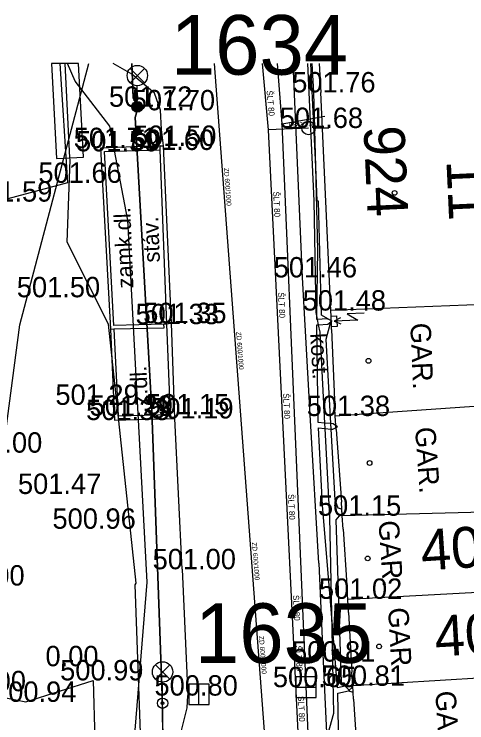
# Model space of a CAD drawing. Extents: x -669642 to -669119, y -1131006 to -1130466.
# Drawn here: x -669579.32 to -669562.66, y -1130521.47 to -1130495.39 of the extents above; entities that cross this region are included whole.
import ezdxf

# ---------------------------------------------------------------- set-up
doc = ezdxf.new("R2010")
doc.units = 0
for name, color, linetype in [('G_Bod_tecka', 7, 'Continuous'), ('G_Bod_vyska', 7, 'Continuous'), ('G_Budovy-znacky', 7, 'Continuous'), ('G_Budovy_Objekty', 7, 'Continuous'), ('G_Budovy_vstupy', 7, 'Continuous'), ('G_Cesty_Schody', 7, 'Continuous'), ('G_Cisla_orientacni', 7, 'Continuous'), ('G_Cisla_popisna', 7, 'Continuous'), ('G_Objekty_technicke', 7, 'Continuous'), ('G_Plochy_zpevnene', 7, 'Continuous'), ('G_Popisy_objektu', 7, 'Continuous'), ('G_Popisy_povrchu', 7, 'Continuous'), ('G_Site-kanalizace', 7, 'Continuous'), ('G_Site-Rozvadece', 7, 'Continuous'), ('G_Site-vodovod', 7, 'Continuous'), ('G_Z_CHRANICKA-TEPLOVOD_kotovane', 7, 'Continuous'), ('G_Z_ELsilove_podz_kotovane', 7, 'Continuous'), ('G_Z_ELsilove_zrusene', 7, 'Continuous'), ('G_Z_KANAL_podz_kotovane', 7, 'Continuous'), ('G_Z_PLYNY_podz_geodeticky', 7, 'Continuous'), ('G_Z_SPOJE_podz_geodeticky', 7, 'Continuous'), ('G_Z_SPOJE_podz_kotovane', 7, 'Continuous'), ('G_Z_SPOJE_podz_priblizne', 7, 'Continuous'), ('G_Z_VODA_podz_kotovane', 7, 'Continuous'), ('Vrstva 1', 7, 'Continuous'), ('Vrstva 10', 7, 'Continuous'), ('Vrstva 17', 7, 'Continuous'), ('Vrstva 25', 7, 'Continuous'), ('Vrstva 26', 7, 'Continuous'), ('Vrstva 3', 7, 'Continuous'), ('Vrstva 4', 7, 'Continuous'), ('Vrstva 6', 7, 'Continuous')]:
    doc.layers.add(name, color=color, linetype=linetype)

msp = doc.modelspace()

# ---------------------------------------------------------------- linework, layer by layer
at = {"layer": 'G_Bod_tecka'}
for p, q in [((-669568.03, -1130498.27), (-669568.03, -1130498.27)), ((-669574.79, -1130498.8), (-669574.79, -1130498.8)), ((-669573.94, -1130498.93), (-669573.94, -1130498.93)), ((-669568.49, -1130499.58), (-669568.49, -1130499.58)), ((-669576.15, -1130500.32), (-669576.15, -1130500.32)), ((-669576, -1130500.44), (-669576, -1130500.44)), ((-669573.95, -1130500.39), (-669573.95, -1130500.39)), ((-669573.88, -1130500.24), (-669573.88, -1130500.24)), ((-669577.36, -1130501.6), (-669577.36, -1130501.6)), ((-669568.71, -1130505.08), (-669568.71, -1130505.08)), ((-669578.16, -1130505.81), (-669578.16, -1130505.81)), ((-669567.67, -1130506.3), (-669567.67, -1130506.3)), ((-669573.81, -1130506.8), (-669573.81, -1130506.8)), ((-669573.53, -1130506.76), (-669573.53, -1130506.76)), ((-669576.76, -1130509.77), (-669576.76, -1130509.77)), ((-669575.63, -1130510.33), (-669575.63, -1130510.33)), ((-669575.5, -1130510.17), (-669575.5, -1130510.17)), ((-669573.57, -1130510.12), (-669573.57, -1130510.12)), ((-669573.41, -1130510.27), (-669573.41, -1130510.27)), ((-669567.51, -1130510.18), (-669567.51, -1130510.18)), ((-669578.14, -1130513.05), (-669578.14, -1130513.05)), ((-669567.25, -1130513.85), (-669567.25, -1130513.85)), ((-669576.69, -1130514.33), (-669576.69, -1130514.33)), ((-669573.14, -1130515.82), (-669573.14, -1130515.82)), ((-669567.04, -1130516.91), (-669567.04, -1130516.91)), ((-669567.95, -1130519.22), (-669567.95, -1130519.22)), ((-669577.39, -1130519.39), (-669577.39, -1130519.39)), ((-669576.42, -1130519.91), (-669576.42, -1130519.91)), ((-669568.58, -1130520.16), (-669568.58, -1130520.16)), ((-669566.86, -1130520.11), (-669566.86, -1130520.11)), ((-669572.93, -1130520.47), (-669572.93, -1130520.47)), ((-669578.89, -1130520.7), (-669578.89, -1130520.7))]:
    msp.add_line(p, q, dxfattribs=at)
at = {"layer": 'G_Budovy-znacky'}
for centre in [(-669565.32, -1130501.97), (-669566.28, -1130508.15), (-669566.24, -1130511.91), (-669566.31, -1130515.42), (-669565.89, -1130518.661)]:
    msp.add_circle(centre, 0.0875, dxfattribs=at)
at = {"layer": 'G_Budovy_Objekty'}
for p, q in [((-669567.67, -1130506.3), (-669568.03, -1130498.27)), ((-669560.64, -1130506.02), (-669567.67, -1130506.3)), ((-669567.66, -1130506.5), (-669567.67, -1130506.3)), ((-669567.64, -1130506.9), (-669567.66, -1130506.5)), ((-669567.64, -1130507), (-669567.64, -1130506.9)), ((-669567.51, -1130510.18), (-669567.53, -1130509.58)), ((-669560.44, -1130509.69), (-669567.51, -1130510.18)), ((-669567.47, -1130510.68), (-669567.51, -1130510.18)), ((-669567.25, -1130513.85), (-669567.28, -1130513.35)), ((-669559.72, -1130513.66), (-669567.25, -1130513.85)), ((-669567.21, -1130514.35), (-669567.25, -1130513.85)), ((-669567.04, -1130516.93), (-669567.08, -1130516.41)), ((-669559.73, -1130516.54), (-669567.04, -1130516.93)), ((-669567.02, -1130517.41), (-669567.04, -1130516.93)), ((-669566.86, -1130520.11), (-669566.89, -1130519.61)), ((-669559.6, -1130519.66), (-669566.86, -1130520.11)), ((-669566.83, -1130520.6), (-669566.86, -1130520.11))]:
    msp.add_line(p, q, dxfattribs=at)
at = {"layer": 'G_Budovy_vstupy'}
for p, q in [((-669568.098, -1130497.207), (-669568.03, -1130498.27)), ((-669567.64, -1130507), (-669567.53, -1130509.58)), ((-669567.47, -1130510.68), (-669567.28, -1130513.35)), ((-669567.21, -1130514.35), (-669567.08, -1130516.41)), ((-669567.02, -1130517.41), (-669566.89, -1130519.61)), ((-669566.83, -1130520.6), (-669566.7, -1130522.55))]:
    msp.add_line(p, q, dxfattribs=at)
at = {"layer": 'G_Cesty_Schody'}
for points in [[(-669573.57, -1130510.12), (-669573.7, -1130506.8), (-669573.95, -1130500.39)], [(-669573.53, -1130506.76), (-669573.7, -1130506.8), (-669573.81, -1130506.8)]]:
    msp.add_lwpolyline(points, dxfattribs=at)
at = {"layer": 'G_Objekty_technicke'}
for p, q in [((-669575.055, -1130497.385), (-669574.525, -1130497.915)), ((-669575.055, -1130497.915), (-669574.525, -1130497.385)), ((-669574.79, -1130498.8), (-669574.79, -1130498.025)), ((-669574.125, -1130519.335), (-669573.595, -1130519.865)), ((-669574.125, -1130519.865), (-669573.595, -1130519.335)), ((-669573.86, -1130520.75), (-669573.86, -1130519.975))]:
    msp.add_line(p, q, dxfattribs=at)
for centre, radius in [((-669574.79, -1130497.65), 0.375), ((-669574.79, -1130498.8), 0.2), ((-669574.79, -1130498.8), 0.18), ((-669574.79, -1130498.8), 0.16), ((-669574.79, -1130498.8), 0.14), ((-669574.79, -1130498.8), 0.12), ((-669574.79, -1130498.8), 0.1), ((-669574.79, -1130498.8), 0.08), ((-669574.79, -1130498.8), 0.06), ((-669574.79, -1130498.8), 0.04), ((-669574.79, -1130498.8), 0.02), ((-669573.86, -1130519.6), 0.375), ((-669573.86, -1130520.75), 0.19), ((-669573.86, -1130520.75), 0.05)]:
    msp.add_circle(centre, radius, dxfattribs=at)
at = {"layer": 'G_Plochy_zpevnene'}
for p, q in [((-669577.648, -1130497.207), (-669577.36, -1130501.6)), ((-669573.53, -1130506.76), (-669573.83, -1130500.24)), ((-669577.36, -1130501.6), (-669579.94, -1130502.29)), ((-669573.14, -1130515.82), (-669572.93, -1130520.47)), ((-669568.11, -1130515.6), (-669567.95, -1130519.22)), ((-669567.95, -1130519.22), (-669566.2, -1130555.9)), ((-669578.89, -1130520.7), (-669576.42, -1130519.91)), ((-669576.42, -1130519.91), (-669576.28, -1130524.87)), ((-669580.87, -1130520.31), (-669578.89, -1130520.7))]:
    msp.add_line(p, q, dxfattribs=at)
for points in [[(-669573.9, -1130499.64), (-669573.94, -1130498.93), (-669574.16, -1130498.3), (-669574.99, -1130497.6), (-669575.683, -1130497.207)], [(-669568.11, -1130515.6), (-669568.41, -1130510.34), (-669568.71, -1130505.08), (-669569.057, -1130497.207)], [(-669573.83, -1130500.24), (-669573.84, -1130500.14), (-669573.9, -1130499.64)], [(-669573.95, -1130500.24), (-669576.15, -1130500.32), (-669575.78, -1130506.98)], [(-669575.65, -1130506.97), (-669573.8, -1130506.93), (-669573.81, -1130506.8), (-669575.66, -1130506.85), (-669576, -1130500.44), (-669573.95, -1130500.39), (-669573.95, -1130500.24)], [(-669573.95, -1130500.24), (-669573.83, -1130500.24)], [(-669573.41, -1130510.27), (-669573.53, -1130506.76)], [(-669575.78, -1130506.98), (-669575.65, -1130506.97)], [(-669575.78, -1130506.98), (-669575.63, -1130510.33), (-669573.56, -1130510.27)], [(-669575.65, -1130506.97), (-669575.5, -1130510.17), (-669573.57, -1130510.12), (-669573.56, -1130510.27)], [(-669573.56, -1130510.27), (-669573.41, -1130510.27)], [(-669573.14, -1130515.82), (-669573.41, -1130510.27)], [(-669576.28, -1130524.87), (-669575.65, -1130524.58), (-669573.82, -1130522.97), (-669573.22, -1130522), (-669572.96, -1130520.92), (-669572.93, -1130520.47)]]:
    msp.add_lwpolyline(points, dxfattribs=at)
at = {"layer": 'G_Site-kanalizace'}
for p, q in [((-669572.52, -1130520.795), (-669572.52, -1130520.045)), ((-669568.955, -1130520.16), (-669568.205, -1130520.16))]:
    msp.add_line(p, q, dxfattribs=at)
for points in [[(-669568.955, -1130520.534), (-669568.205, -1130520.534), (-669568.205, -1130519.784), (-669568.955, -1130519.784)], [(-669572.146, -1130520.795), (-669572.146, -1130520.045), (-669572.896, -1130520.045), (-669572.896, -1130520.795)]]:
    msp.add_lwpolyline(points, close=True, dxfattribs=at)
at = {"layer": 'G_Site-Rozvadece'}
for p, q in [((-669566.435, -1130506.394), (-669567.061, -1130506.419)), ((-669567.061, -1130506.419), (-669566.676, -1130506.654)), ((-669567.66, -1130506.5), (-669567.46, -1130506.49)), ((-669567.31, -1130506.57), (-669567.55, -1130506.69)), ((-669566.676, -1130506.654), (-669567.55, -1130506.69)), ((-669567.55, -1130506.69), (-669567.301, -1130506.79)), ((-669567.46, -1130506.49), (-669567.44, -1130506.89)), ((-669567.44, -1130506.89), (-669567.64, -1130506.9))]:
    msp.add_line(p, q, dxfattribs=at)
at = {"layer": 'G_Site-vodovod'}
for p, q in [((-669568.74, -1130499.58), (-669569.24, -1130499.58)), ((-669568.24, -1130499.58), (-669567.74, -1130499.58))]:
    msp.add_line(p, q, dxfattribs=at)
msp.add_circle((-669568.49, -1130499.58), 0.25, dxfattribs=at)
at = {"layer": 'G_Z_CHRANICKA-TEPLOVOD_kotovane'}
msp.add_line((-669576.95, -1130497.207), (-669577.95, -1130497.207), dxfattribs=at)
msp.add_lwpolyline([(-669577.95, -1130497.207), (-669577.769, -1130500.706), (-669576.771, -1130500.654), (-669576.95, -1130497.207)], dxfattribs=at)
at = {"layer": 'G_Z_ELsilove_podz_kotovane'}
for points in [[(-669573.87, -1130540.98), (-669573.55, -1130536.87), (-669573.63, -1130536.56), (-669573.61, -1130536.4), (-669573.66, -1130536.15), (-669573.7, -1130535.53), (-669573.95, -1130534.37), (-669574.01, -1130534.03), (-669574.66, -1130522.19), (-669574.87, -1130516.39), (-669574.832, -1130516.337), (-669575.85, -1130506.8), (-669577.37, -1130503.78), (-669577.258, -1130500.753), (-669577.27, -1130500.68), (-669577.45, -1130497.207)], [(-669500.66, -1130540.32), (-669515.72, -1130539.79), (-669523.73, -1130540.47), (-669527.21, -1130540.62), (-669526.83, -1130552.4), (-669536.59, -1130554.49), (-669535.34, -1130593.45), (-669571.24, -1130592.61), (-669571.16, -1130579.46), (-669571.39, -1130578.6), (-669571.77, -1130566.09), (-669572.17, -1130554.22), (-669572.49, -1130545.57), (-669573.36, -1130532.75), (-669573.82, -1130523.78), (-669573.87, -1130520.47), (-669574.25, -1130510), (-669574.87, -1130499.19), (-669574.76, -1130498.82), (-669574.94, -1130498.48), (-669574.995, -1130497.207)], [(-669567.3, -1130526.21), (-669567.408, -1130520.382), (-669567.014, -1130520.295), (-669566.994, -1130520.276), (-669566.87, -1130520.16), (-669567.058, -1130520.099), (-669567.14, -1130520.117), (-669567.418, -1130520.179), (-669567.646, -1130517.448), (-669567.98, -1130513.46), (-669568.125, -1130510.621), (-669567.886, -1130510.641), (-669567.655, -1130510.661), (-669567.597, -1130510.666), (-669567.42, -1130510.58), (-669567.581, -1130510.466), (-669567.666, -1130510.459), (-669567.897, -1130510.439), (-669568.132, -1130510.419), (-669568.188, -1130506.83), (-669568.129, -1130506.826), (-669567.783, -1130506.802), (-669567.664, -1130506.72), (-669567.62, -1130506.69), (-669567.692, -1130506.654), (-669567.797, -1130506.602), (-669568.171, -1130506.628), (-669568.188, -1130506.629), (-669568.187, -1130506.552), (-669568.15, -1130504.07), (-669568.224, -1130501.015), (-669568.29, -1130498.27), (-669568.349, -1130497.207)]]:
    msp.add_lwpolyline(points, dxfattribs=at)
at = {"layer": 'G_Z_ELsilove_zrusene'}
for points in [[(-669568.526, -1130497.207), (-669568.292, -1130502.266), (-669568.224, -1130506.376), (-669568.187, -1130506.552), (-669568.171, -1130506.628), (-669568.129, -1130506.826), (-669568.071, -1130507.098), (-669567.897, -1130510.439), (-669567.886, -1130510.641), (-669567.716, -1130513.908), (-669567.646, -1130517.448), (-669567.574, -1130521.135), (-669568.294, -1130523.733), (-669568.944, -1130524.774), (-669569.16, -1130525.337), (-669569.079, -1130525.812), (-669568.545, -1130526.283), (-669567.764, -1130526.914), (-669567.22, -1130527.774), (-669567.15, -1130528.575), (-669566.774, -1130532.889), (-669566.381, -1130539.373), (-669566.381, -1130539.532), (-669566.374, -1130544.828)], [(-669568.526, -1130497.207), (-669568.292, -1130502.266), (-669568.224, -1130506.376), (-669568.187, -1130506.552), (-669568.171, -1130506.628), (-669568.129, -1130506.826), (-669568.071, -1130507.098), (-669567.897, -1130510.439), (-669567.886, -1130510.641), (-669567.716, -1130513.908), (-669567.646, -1130517.448), (-669567.574, -1130521.135), (-669568.294, -1130523.733), (-669568.944, -1130524.774), (-669569.16, -1130525.337), (-669569.079, -1130525.812), (-669568.545, -1130526.283), (-669567.764, -1130526.914), (-669567.22, -1130527.774), (-669567.15, -1130528.575), (-669566.774, -1130532.889), (-669566.381, -1130539.373), (-669566.381, -1130539.532), (-669566.374, -1130544.828)], [(-669567.652, -1130506.678), (-669567.692, -1130506.654), (-669568.009, -1130506.466), (-669568.118, -1130502.275), (-669568.166, -1130502.262), (-669568.224, -1130501.015), (-669568.4, -1130497.207)], [(-669567.652, -1130506.678), (-669567.692, -1130506.654), (-669568.009, -1130506.466), (-669568.118, -1130502.275), (-669568.166, -1130502.262), (-669568.224, -1130501.015), (-669568.4, -1130497.207)], [(-669566.844, -1130520.353), (-669566.954, -1130520.319), (-669566.994, -1130520.276), (-669567.14, -1130520.117), (-669567.275, -1130519.97), (-669567.469, -1130513.999), (-669567.344, -1130513.853), (-669567.253, -1130513.783), (-669567.265, -1130513.603), (-669567.397, -1130513.573), (-669567.509, -1130513.266), (-669567.655, -1130510.661), (-669567.666, -1130510.459), (-669567.84, -1130507.348), (-669567.664, -1130506.72), (-669567.652, -1130506.678)], [(-669566.844, -1130520.353), (-669566.954, -1130520.319), (-669566.994, -1130520.276), (-669567.14, -1130520.117), (-669567.275, -1130519.97), (-669567.469, -1130513.999), (-669567.344, -1130513.853), (-669567.253, -1130513.783), (-669567.265, -1130513.603), (-669567.397, -1130513.573), (-669567.509, -1130513.266), (-669567.655, -1130510.661), (-669567.666, -1130510.459), (-669567.84, -1130507.348), (-669567.664, -1130506.72), (-669567.652, -1130506.678)]]:
    msp.add_lwpolyline(points, dxfattribs=at)
at = {"layer": 'G_Z_KANAL_podz_kotovane'}
msp.add_lwpolyline([(-669571.961, -1130497.207), (-669569.92, -1130524.41)], dxfattribs=at)
at = {"layer": 'G_Z_PLYNY_podz_geodeticky'}
for points in [[(-669563.33, -1130595.49), (-669564.63, -1130595.46), (-669564.66, -1130594.66), (-669565.32, -1130586.29), (-669566.29, -1130568.28), (-669566.46, -1130561.53), (-669566.92, -1130554.25), (-669567.88, -1130536.52), (-669569.46, -1130499.43), (-669569.636, -1130497.207)], [(-669569.46, -1130499.43), (-669567.89, -1130499.14)]]:
    msp.add_lwpolyline(points, dxfattribs=at)
at = {"layer": 'G_Z_SPOJE_podz_geodeticky'}
for points in [[(-669591.03, -1130538.82), (-669588.12, -1130538.63), (-669583.1, -1130529.97), (-669582.93, -1130529.45), (-669581.61, -1130525.66), (-669579.12, -1130506.82), (-669576.57, -1130497.207)], [(-669572.78, -1130558.81), (-669573.53, -1130545.6), (-669573.82, -1130535.17), (-669575, -1130532.81), (-669575.02, -1130523.56), (-669574.43, -1130516.29), (-669575.14, -1130502.97), (-669575.8, -1130499.51), (-669577.08, -1130497.86), (-669577.354, -1130497.207)]]:
    msp.add_lwpolyline(points, dxfattribs=at)
at = {"layer": 'G_Z_SPOJE_podz_kotovane'}
msp.add_lwpolyline([(-669572.78, -1130558.81), (-669573.53, -1130545.6), (-669573.82, -1130535.17), (-669575, -1130532.81), (-669575.02, -1130523.56), (-669574.43, -1130516.29), (-669575.14, -1130502.97), (-669575.8, -1130499.51), (-669577.08, -1130497.86), (-669577.354, -1130497.207)], dxfattribs=at)
at = {"layer": 'G_Z_SPOJE_podz_priblizne'}
for points in [[(-669591.03, -1130538.82), (-669588.12, -1130538.63), (-669583.1, -1130529.97), (-669582.93, -1130529.45), (-669581.61, -1130525.66), (-669579.12, -1130506.82), (-669576.57, -1130497.207)], [(-669572.78, -1130558.81), (-669573.53, -1130545.6), (-669573.82, -1130535.17), (-669575, -1130532.81), (-669575.02, -1130523.56), (-669574.43, -1130516.29), (-669575.14, -1130502.97), (-669575.8, -1130499.51), (-669577.08, -1130497.86), (-669577.354, -1130497.207)]]:
    msp.add_lwpolyline(points, dxfattribs=at)
at = {"layer": 'G_Z_VODA_podz_kotovane'}
msp.add_line((-669568.49, -1130499.59), (-669569.97, -1130499.65), dxfattribs=at)
msp.add_lwpolyline([(-669570.194, -1130497.207), (-669569.97, -1130499.65), (-669568.42, -1130531.27), (-669567.61, -1130551.43), (-669567.23, -1130561.51), (-669566.63, -1130573.05), (-669566.1, -1130584.84), (-669565.81, -1130592.55), (-669565.78, -1130595.96), (-669565.77, -1130596.18), (-669568.22, -1130611.45)], dxfattribs=at)
at = {"layer": 'Vrstva 1'}
for p, q in [((-669574.76, -1130498.82), (-669574.76, -1130498.82)), ((-669573.87, -1130520.47), (-669573.87, -1130520.47))]:
    msp.add_line(p, q, dxfattribs=at)
at = {"layer": 'Vrstva 10'}
msp.add_lwpolyline([(-669571.963, -1130497.207), (-669569.92, -1130524.405)], dxfattribs=at)
at = {"layer": 'Vrstva 17'}
for p, q in [((-669574.995, -1130497.207), (-669574.94, -1130498.48)), ((-669574.94, -1130498.48), (-669574.76, -1130498.82)), ((-669574.76, -1130498.82), (-669574.87, -1130499.19)), ((-669574.87, -1130499.19), (-669574.25, -1130510)), ((-669574.25, -1130510), (-669573.87, -1130520.47)), ((-669573.87, -1130520.47), (-669573.82, -1130523.78))]:
    msp.add_line(p, q, dxfattribs=at)
at = {"layer": 'Vrstva 25'}
msp.add_line((-669568.49, -1130499.585), (-669569.973, -1130499.653), dxfattribs=at)
at = {"layer": 'Vrstva 26'}
msp.add_lwpolyline([(-669570.198, -1130497.207), (-669569.973, -1130499.653), (-669568.42, -1130531.27), (-669567.607, -1130551.429), (-669567.232, -1130561.509), (-669566.629, -1130573.049), (-669566.097, -1130584.842), (-669565.807, -1130592.554), (-669565.779, -1130595.963), (-669565.773, -1130596.179), (-669568.22, -1130611.45)], dxfattribs=at)
at = {"layer": 'Vrstva 6'}
msp.add_line((-669568.49, -1130499.585), (-669568.49, -1130499.585), dxfattribs=at)

# ---------------------------------------------------------------- texts
at = {"layer": 'G_Bod_vyska'}
for s, p in [('501.76', (-669569.088, -1130498.27)), ('501.72', (-669575.834, -1130498.8)), ('501.70', (-669574.996, -1130498.93)), ('501.68', (-669569.548, -1130499.58)), ('501.71', (-669577.132, -1130500.32)), ('501.60', (-669575.029, -1130500.39)), ('501.50', (-669574.946, -1130500.24)), ('501.59', (-669577.046, -1130500.44)), ('501.66', (-669578.431, -1130501.6)), ('501.59', (-669580.986, -1130502.29)), ('501.46', (-669569.768, -1130505.08)), ('501.50', (-669579.226, -1130505.81)), ('501.48', (-669568.704, -1130506.3)), ('501.33', (-669574.854, -1130506.8)), ('501.35', (-669574.574, -1130506.76)), ('501.29', (-669577.806, -1130509.77)), ('501.33', (-669576.674, -1130510.33)), ('501.29', (-669576.546, -1130510.17)), ('501.15', (-669574.472, -1130510.12)), ('501.19', (-669574.314, -1130510.27)), ('501.38', (-669568.554, -1130510.18)), ('0.00', (-669580.24, -1130511.53)), ('501.47', (-669579.184, -1130513.05)), ('501.15', (-669568.142, -1130513.85)), ('500.96', (-669577.913, -1130514.33)), ('501.00', (-669574.227, -1130515.82)), ('0.00', (-669580.89, -1130516.42)), ('501.02', (-669568.106, -1130516.91)), ('0.00', (-669578.17, -1130519.39)), ('500.81', (-669569.096, -1130519.22)), ('500.99', (-669577.631, -1130519.91)), ('500.65', (-669569.801, -1130520.16)), ('500.81', (-669568.006, -1130520.11)), ('501.00', (-669581.957, -1130520.31)), ('500.80', (-669574.159, -1130520.47)), ('500.94', (-669580.099, -1130520.7))]:
    msp.add_text(s, height=0.75, dxfattribs=at).set_placement(p)
at = {"layer": 'G_Cisla_orientacni'}
msp.add_text('11', height=1.5, rotation=272.6168, dxfattribs=at).set_placement((-669563.413, -1130500.784))
at = {"layer": 'G_Cisla_popisna'}
for s, rotation, p in [('924', 272.6168, (-669566.462, -1130499.527)), ('4058', 3.8048, (-669564.312, -1130515.873)), ('4059', 3.226, (-669563.809, -1130519.036))]:
    msp.add_text(s, height=1.5, rotation=rotation, dxfattribs=at).set_placement(p)
at = {"layer": 'G_Popisy_objektu'}
for rotation, p in [(272.3466, (-669564.742, -1130506.764)), (274.0634, (-669564.57, -1130510.607)), (273.8178, (-669565.914, -1130514.046)), (273.2026, (-669565.561, -1130517.245)), (273.7482, (-669563.823, -1130520.316))]:
    msp.add_text('GAR.', height=0.75, rotation=rotation, dxfattribs=at).set_placement(p)
at = {"layer": 'G_Popisy_povrchu'}
for s, rotation, p in [('zamk.dl.', 92.2799, (-669574.931, -1130505.475)), ('stáv.', 92.2799, (-669573.957, -1130504.522)), ('kost.', 273.293, (-669568.427, -1130507.15)), ('z.dl.', 92.2799, (-669574.399, -1130509.791))]:
    msp.add_text(s, height=0.6, rotation=rotation, dxfattribs=at).set_placement(p)
at = {"layer": 'Vrstva 3'}
for rotation, p in [(274.3082, (-669571.603, -1130501.054)), (274.3284, (-669571.149, -1130507.084)), (274.3082, (-669570.567, -1130514.837)), (274.2848, (-669570.309, -1130518.283))]:
    msp.add_text('ZD 600/1000', height=0.17551, rotation=rotation, dxfattribs=at).set_placement(p)
at = {"layer": 'Vrstva 4'}
for s, p in [('1634', (-669573.557, -1130497.618)), ('1635', (-669572.667, -1130519.268))]:
    msp.add_text(s, height=2.1939, dxfattribs=at).set_placement(p)
for s, height, rotation, p in [('ŠLT 80', 0.2194, 275.2406, (-669570.035, -1130498.206)), ('PB 20/30', 0.1755, 2.6296, (-669569.217, -1130499.557)), ('ŠLT 80', 0.2194, 272.8556, (-669569.791, -1130501.919)), ('ŠLT 80', 0.2194, 272.8556, (-669569.609, -1130505.633)), ('ŠLT 80', 0.2194, 272.82, (-669569.426, -1130509.348)), ('ŠLT 80', 0.2194, 272.8556, (-669569.244, -1130513.062)), ('ŠLT 80', 0.2194, 272.8556, (-669569.061, -1130516.776)), ('ŠLT 80', 0.2194, 272.8556, (-669568.97, -1130518.633)), ('ŠLT 80', 0.2194, 272.82, (-669568.879, -1130520.491))]:
    msp.add_text(s, height=height, rotation=rotation, dxfattribs=at).set_placement(p)

doc.saveas('drawing.dxf')
